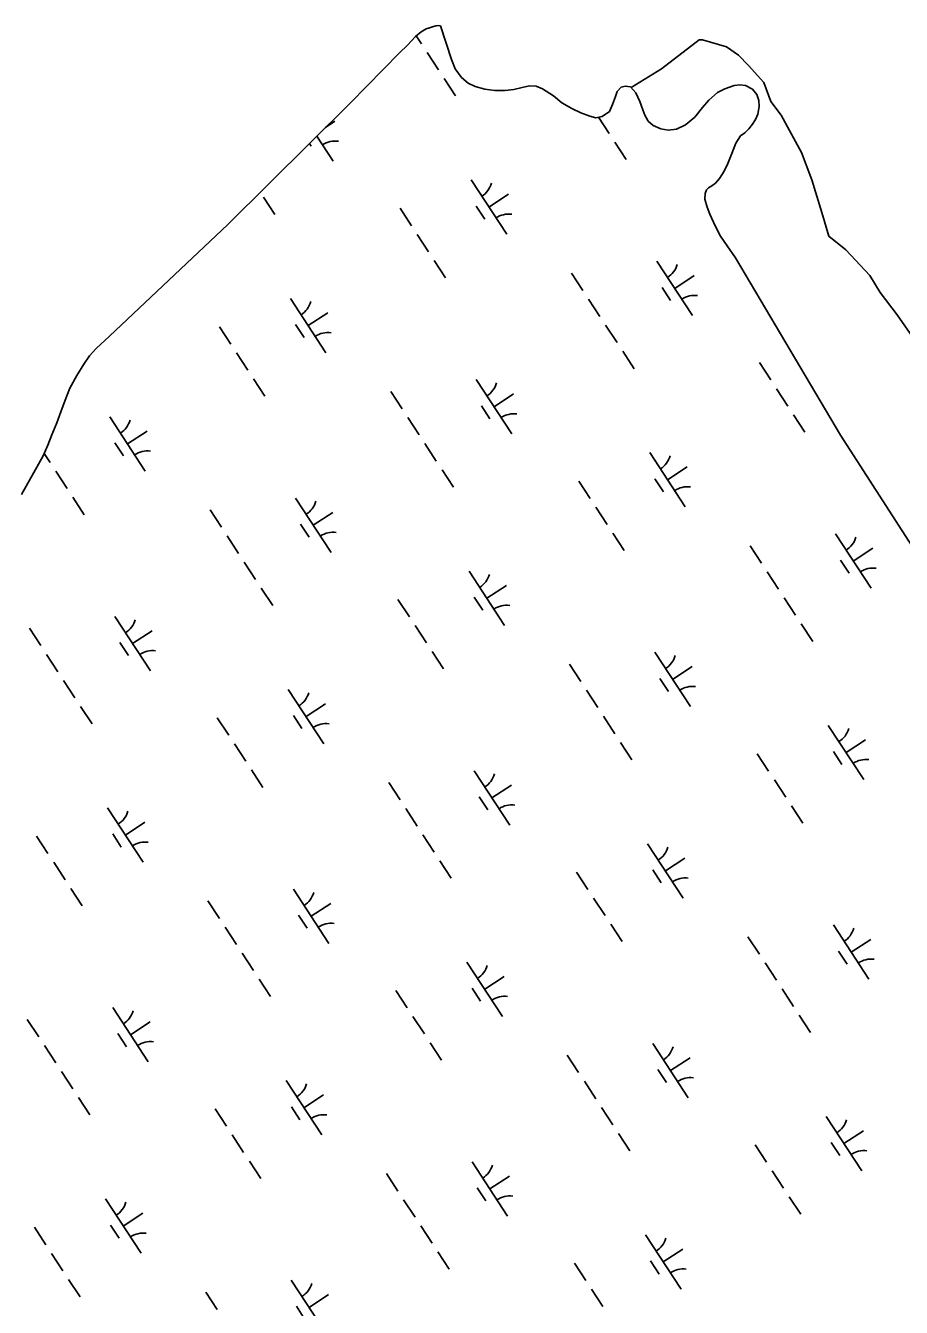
# Model space of a CAD drawing. Extents: x 3945642 to 3966284, y 206476 to 228921.
# Drawn here: x 3957385 to 3958060, y 213000 to 213987 of the extents above; entities that cross this region are included whole.
import ezdxf

# ---------------------------------------------------------------- set-up
doc = ezdxf.new("R2010")
doc.units = 0
for name, color, linetype in [('V-RIVR-EDGE', 7, 'Continuous'), ('V-TOPO-SHOR', 7, 'Continuous'), ('V-WETL-SWMP', 7, 'Continuous')]:
    doc.layers.add(name, color=color, linetype=linetype)

msp = doc.modelspace()

# ---------------------------------------------------------------- linework, layer by layer
at = {"layer": 'V-RIVR-EDGE'}
msp.add_lwpolyline([(3957851.57, 213939.43), (3957875.01, 213953.75), (3957903.92, 213976.09), (3957906.55, 213976.09), (3957924.94, 213970.84), (3957934.14, 213964.27), (3957942.03, 213956.38), (3957953.86, 213943.24), (3957959.11, 213928.78), (3957967, 213918.27), (3957973.57, 213906.44), (3957982.77, 213889.36), (3957990.65, 213868.33), (3957998.54, 213843.36), (3958003.79, 213824.96), (3958016.94, 213814.45), (3958035.33, 213794.74), (3958043.22, 213781.6), (3958056.36, 213764.51), (3958068.19, 213747.43)], dxfattribs=at)
at = {"layer": 'V-TOPO-SHOR'}
msp.add_lwpolyline([(3957704.72, 213986.92), (3957703.01, 213987.1), (3957701.3, 213986.85), (3957698.64, 213986.27), (3957696.41, 213985.47), (3957693.76, 213984.57), (3957689.96, 213982.25), (3957685.65, 213978.85), (3957679.37, 213972.11), (3957673.29, 213966.22), (3957635.36, 213927.76), (3957541.05, 213833.92), (3957449.88, 213748.16), (3957439.6, 213738.56), (3957434.37, 213732.8), (3957430.01, 213726.41), (3957424.73, 213717.65), (3957419.37, 213707.93), (3957415.81, 213698.88), (3957412.46, 213689.84), (3957409.42, 213681.45), (3957405.54, 213672.08), (3957402.38, 213664.11), (3957398.7, 213655.82), (3957382.19, 213626.22)], dxfattribs=at)
at = {"layer": 'V-WETL-SWMP'}
for p, q in [((3957679.37, 213972.11), (3957685.65, 213978.85)), ((3957685.65, 213978.85), (3957689.96, 213982.25)), ((3957686.04, 213979.16), (3957690.02, 213973.09)), ((3957689.96, 213982.25), (3957693.76, 213984.57)), ((3957693.76, 213984.57), (3957696.41, 213985.47)), ((3957696.41, 213985.47), (3957698.64, 213986.27)), ((3957698.64, 213986.27), (3957701.3, 213986.85)), ((3957701.3, 213986.85), (3957703, 213987.1)), ((3957703, 213987.1), (3957704.72, 213986.92)), ((3957704.72, 213986.92), (3957713.35, 213960.91)), ((3957673.29, 213966.22), (3957679.37, 213972.11)), ((3957635.36, 213927.76), (3957673.29, 213966.22)), ((3957694.4, 213966.39), (3957703.17, 213953.01)), ((3957713.35, 213960.91), (3957715.94, 213953.91)), ((3957715.94, 213953.91), (3957720.99, 213947.07)), ((3957707.55, 213946.32), (3957716.32, 213932.94)), ((3957720.99, 213947.07), (3957726.1, 213942.79)), ((3957726.1, 213942.79), (3957731.48, 213940.33)), ((3957731.48, 213940.33), (3957739.01, 213938.12)), ((3957761.23, 213938.03), (3957767.61, 213939.54)), ((3957767.61, 213939.54), (3957773.36, 213940.83)), ((3957773.36, 213940.83), (3957778.49, 213940.39)), ((3957778.49, 213940.39), (3957783.34, 213938.56)), ((3957783.34, 213938.56), (3957791.67, 213932.96)), ((3957840.86, 213936.49), (3957844, 213939.65)), ((3957844, 213939.65), (3957847.08, 213940.56)), ((3957847.08, 213940.56), (3957851.15, 213939.89)), ((3957851.15, 213939.89), (3957855.3, 213935.27)), ((3957918.12, 213935.65), (3957923.83, 213938.43)), ((3957923.83, 213938.43), (3957930.83, 213940.92)), ((3957930.83, 213940.92), (3957935.2, 213941.65)), ((3957935.2, 213941.65), (3957939.7, 213940.99)), ((3957939.7, 213940.99), (3957945.1, 213938.1)), ((3957739.01, 213938.12), (3957746.72, 213937.21)), ((3957746.72, 213937.21), (3957754.52, 213937.15)), ((3957754.52, 213937.15), (3957761.23, 213938.03)), ((3957791.67, 213932.96), (3957798.19, 213927.64)), ((3957837.31, 213926.38), (3957839.54, 213932.51)), ((3957839.54, 213932.51), (3957840.86, 213936.49)), ((3957855.3, 213935.27), (3957858.32, 213928.6)), ((3957858.32, 213928.6), (3957860.58, 213922.24)), ((3957906.59, 213924.1), (3957911.5, 213929.64)), ((3957911.5, 213929.64), (3957918.12, 213935.65)), ((3957945.1, 213938.1), (3957948.27, 213934.21)), ((3957948.27, 213934.21), (3957949.86, 213929.54)), ((3957949.86, 213929.54), (3957950.16, 213924.95)), ((3957541.05, 213833.92), (3957635.36, 213927.76)), ((3957798.19, 213927.64), (3957805.96, 213923.41)), ((3957805.96, 213923.41), (3957812.87, 213919.91)), ((3957812.87, 213919.91), (3957819.65, 213917.48)), ((3957829.16, 213917.24), (3957834.85, 213921.09)), ((3957834.85, 213921.09), (3957837.31, 213926.38)), ((3957860.58, 213922.24), (3957862.16, 213918.1)), ((3957900.54, 213916.72), (3957906.59, 213924.1)), ((3957949.1, 213919.06), (3957947.37, 213914.86)), ((3957950.16, 213924.95), (3957949.1, 213919.06)), ((3957616.16, 213908.66), (3957623.51, 213913.47)), ((3957819.65, 213917.48), (3957824.27, 213916.08)), ((3957824.27, 213916.08), (3957829.16, 213917.24)), ((3957826.53, 213916.62), (3957834.7, 213904.15)), ((3957862.16, 213918.1), (3957864.81, 213913.45)), ((3957864.81, 213913.45), (3957868.61, 213910.32)), ((3957868.61, 213910.32), (3957874.43, 213907.76)), ((3957886.4, 213907.46), (3957893.39, 213910.81)), ((3957893.39, 213910.81), (3957900.54, 213916.72)), ((3957945.09, 213911.18), (3957942.27, 213907.7)), ((3957947.37, 213914.86), (3957945.09, 213911.18)), ((3957609.49, 213902.02), (3957622.15, 213882.69)), ((3957874.43, 213907.76), (3957880.12, 213906.59)), ((3957880.12, 213906.59), (3957886.4, 213907.46)), ((3957935.87, 213902.24), (3957932.13, 213896.71)), ((3957939.02, 213904.65), (3957935.87, 213902.24)), ((3957942.27, 213907.7), (3957939.02, 213904.65)), ((3957603.91, 213896.46), (3957605.29, 213894.36)), ((3957839.09, 213897.46), (3957847.86, 213884.07)), ((3957932.13, 213896.71), (3957929.08, 213888.64)), ((3957926.03, 213880.89), (3957923.15, 213874.96)), ((3957929.08, 213888.64), (3957926.03, 213880.89)), ((3957919.63, 213869.44), (3957916.6, 213865.86)), ((3957923.15, 213874.96), (3957919.63, 213869.44)), ((3957728.34, 213868.29), (3957755.74, 213826.47)), ((3957909.65, 213860.7), (3957908.53, 213857.79)), ((3957911.22, 213862.33), (3957909.65, 213860.7)), ((3957913.65, 213863.66), (3957911.22, 213862.33)), ((3957916.6, 213865.86), (3957913.65, 213863.66)), ((3957568.41, 213855.17), (3957577.18, 213841.78)), ((3957742.04, 213847.38), (3957757.09, 213857.24)), ((3957908.53, 213857.79), (3957908.19, 213853.62)), ((3957908.19, 213853.62), (3957910.13, 213847.24)), ((3957673.65, 213846.46), (3957682.41, 213833.07)), ((3957732.3, 213848.17), (3957738.87, 213838.13)), ((3957910.13, 213847.24), (3957912.26, 213841.84)), ((3957912.26, 213841.84), (3957916.28, 213833.05)), ((3957449.88, 213748.16), (3957541.05, 213833.92)), ((3957916.28, 213833.05), (3957920.5, 213825.01)), ((3957686.8, 213826.38), (3957695.56, 213813)), ((3957920.5, 213825.01), (3957925.56, 213817.63)), ((3957925.56, 213817.63), (3957932.04, 213808.46)), ((3957699.95, 213806.3), (3957708.72, 213792.92)), ((3957871.41, 213805.75), (3957898.81, 213763.93)), ((3957932.04, 213808.46), (3958012.71, 213671.8)), ((3957805.62, 213796.63), (3957814.38, 213783.24)), ((3957885.11, 213784.84), (3957900.17, 213794.7)), ((3957875.37, 213785.63), (3957881.94, 213775.59)), ((3957589.2, 213777.14), (3957616.6, 213735.32)), ((3957818.77, 213776.55), (3957827.54, 213763.17)), ((3957602.9, 213756.23), (3957617.95, 213766.09)), ((3957534.51, 213755.3), (3957543.27, 213741.92)), ((3957593.16, 213757.02), (3957599.73, 213746.98)), ((3957831.92, 213756.48), (3957840.69, 213743.09)), ((3957439.6, 213738.56), (3957449.88, 213748.16)), ((3957430.01, 213726.41), (3957434.37, 213732.8)), ((3957434.37, 213732.8), (3957439.6, 213738.56)), ((3957547.66, 213735.23), (3957556.43, 213721.84)), ((3957845.07, 213736.4), (3957853.84, 213723.02)), ((3957424.73, 213717.65), (3957430.01, 213726.41)), ((3957950.3, 213727.69), (3957959.07, 213714.3)), ((3957419.37, 213707.93), (3957424.73, 213717.65)), ((3957560.81, 213715.15), (3957569.58, 213701.77)), ((3957732.27, 213714.6), (3957759.67, 213672.78)), ((3957415.81, 213698.89), (3957419.37, 213707.93)), ((3957666.48, 213705.48), (3957675.25, 213692.09)), ((3957745.97, 213693.69), (3957761.03, 213703.55)), ((3957963.46, 213707.61), (3957972.22, 213694.23)), ((3957412.46, 213689.85), (3957415.81, 213698.89)), ((3957736.23, 213694.48), (3957742.81, 213684.44)), ((3957409.42, 213681.45), (3957412.46, 213689.85)), ((3957450.06, 213685.99), (3957477.46, 213644.17)), ((3957679.63, 213685.4), (3957688.4, 213672.02)), ((3957976.61, 213687.54), (3957985.38, 213674.15)), ((3957402.39, 213664.11), (3957405.54, 213672.08)), ((3957405.54, 213672.08), (3957409.42, 213681.45)), ((3957463.76, 213665.08), (3957478.82, 213674.94)), ((3957398.7, 213655.82), (3957402.39, 213664.11)), ((3957454.02, 213665.87), (3957460.59, 213655.83)), ((3957692.78, 213665.32), (3957701.55, 213651.94)), ((3958012.71, 213671.8), (3958072.76, 213578.63)), ((3957382.19, 213626.22), (3957398.7, 213655.82)), ((3957399.56, 213657.75), (3957404.14, 213650.77)), ((3957865.86, 213658.37), (3957893.26, 213616.55)), ((3957408.52, 213644.08), (3957417.29, 213630.69)), ((3957705.93, 213645.25), (3957714.7, 213631.86)), ((3957879.56, 213637.46), (3957894.61, 213647.33)), ((3957811.17, 213636.54), (3957819.93, 213623.15)), ((3957869.82, 213638.25), (3957876.39, 213628.21)), ((3957421.67, 213624), (3957430.44, 213610.62)), ((3957593.13, 213623.45), (3957620.53, 213581.62)), ((3957527.34, 213614.32), (3957536.11, 213600.94)), ((3957824.32, 213616.46), (3957833.09, 213603.08)), ((3957597.09, 213603.33), (3957603.67, 213593.29)), ((3957606.83, 213602.54), (3957621.89, 213612.4)), ((3957540.49, 213594.25), (3957549.26, 213580.86)), ((3957837.47, 213596.38), (3957846.24, 213583)), ((3958008.93, 213595.83), (3958036.33, 213554.01)), ((3957943.14, 213586.71), (3957951.91, 213573.32)), ((3958022.63, 213574.92), (3958037.69, 213584.78)), ((3957553.64, 213574.17), (3957562.41, 213560.79)), ((3958012.89, 213575.71), (3958019.46, 213565.67)), ((3957726.72, 213567.22), (3957754.12, 213525.4)), ((3957956.29, 213566.63), (3957965.06, 213553.25)), ((3957566.79, 213554.1), (3957575.56, 213540.71)), ((3957740.42, 213546.31), (3957755.48, 213556.17)), ((3957672.03, 213545.38), (3957680.79, 213532)), ((3957730.68, 213547.1), (3957737.25, 213537.06)), ((3957969.44, 213546.56), (3957978.21, 213533.17)), ((3957453.99, 213532.3), (3957481.39, 213490.47)), ((3957685.18, 213525.31), (3957693.95, 213511.93)), ((3957982.59, 213526.48), (3957991.36, 213513.1)), ((3957388.2, 213523.17), (3957396.97, 213509.79)), ((3957467.69, 213511.38), (3957482.75, 213521.25)), ((3957457.95, 213512.18), (3957464.53, 213502.14)), ((3957698.33, 213505.23), (3957707.1, 213491.85)), ((3957869.79, 213504.68), (3957897.19, 213462.86)), ((3957401.35, 213503.1), (3957410.12, 213489.71)), ((3957804, 213495.56), (3957812.77, 213482.17)), ((3957873.75, 213484.56), (3957880.33, 213474.52)), ((3957883.49, 213483.77), (3957898.55, 213493.63)), ((3957414.5, 213483.02), (3957423.27, 213469.64)), ((3957587.58, 213476.07), (3957614.98, 213434.25)), ((3957817.15, 213475.48), (3957825.92, 213462.1)), ((3957601.28, 213455.16), (3957616.34, 213465.02)), ((3957427.66, 213462.95), (3957436.42, 213449.56)), ((3957591.54, 213455.95), (3957598.11, 213445.91)), ((3957830.3, 213455.41), (3957839.07, 213442.02)), ((3957532.89, 213454.23), (3957541.66, 213440.85)), ((3958003.38, 213448.45), (3958030.78, 213406.63)), ((3957843.45, 213435.33), (3957852.22, 213421.95)), ((3958017.08, 213427.54), (3958032.13, 213437.41)), ((3957546.04, 213434.16), (3957554.81, 213420.77)), ((3957948.69, 213426.62), (3957957.45, 213413.23)), ((3958007.34, 213428.33), (3958013.91, 213418.3)), ((3957559.19, 213414.08), (3957567.96, 213400.7)), ((3957730.65, 213413.53), (3957758.05, 213371.71)), ((3957961.84, 213406.54), (3957970.61, 213393.16)), ((3957664.86, 213404.41), (3957673.63, 213391.02)), ((3957744.35, 213392.62), (3957759.41, 213402.48)), ((3957734.61, 213393.41), (3957741.19, 213383.37)), ((3957974.99, 213386.47), (3957983.76, 213373.08)), ((3957448.44, 213384.92), (3957475.84, 213343.1)), ((3957678.01, 213384.33), (3957686.78, 213370.95)), ((3957462.14, 213364.01), (3957477.2, 213373.87)), ((3957393.75, 213363.08), (3957402.52, 213349.7)), ((3957452.4, 213364.8), (3957458.98, 213354.76)), ((3957691.16, 213364.25), (3957699.93, 213350.87)), ((3957864.24, 213357.3), (3957891.64, 213315.48)), ((3957877.94, 213336.39), (3957893, 213346.25)), ((3957406.9, 213343.01), (3957415.67, 213329.62)), ((3957704.32, 213344.18), (3957713.08, 213330.79)), ((3957868.2, 213337.18), (3957874.77, 213327.14)), ((3957809.55, 213335.47), (3957818.32, 213322.08)), ((3957420.05, 213322.93), (3957428.82, 213309.55)), ((3957591.51, 213322.38), (3957618.91, 213280.55)), ((3957525.72, 213313.25), (3957534.49, 213299.87)), ((3957605.21, 213301.47), (3957620.27, 213311.33)), ((3957822.7, 213315.39), (3957831.47, 213302.01)), ((3957595.47, 213302.26), (3957602.05, 213292.22)), ((3957538.87, 213293.18), (3957547.64, 213279.79)), ((3957835.85, 213295.31), (3957844.62, 213281.93)), ((3958007.31, 213294.76), (3958034.71, 213252.94)), ((3957941.52, 213285.64), (3957950.29, 213272.25)), ((3958021.01, 213273.85), (3958036.07, 213283.71)), ((3957552.02, 213273.1), (3957560.79, 213259.72)), ((3958011.27, 213274.64), (3958017.85, 213264.6)), ((3957725.1, 213266.15), (3957752.5, 213224.33)), ((3957954.67, 213265.56), (3957963.44, 213252.18)), ((3957565.18, 213253.03), (3957573.94, 213239.64)), ((3957738.8, 213245.24), (3957753.86, 213255.1)), ((3957670.41, 213244.31), (3957679.18, 213230.93)), ((3957729.06, 213246.03), (3957735.63, 213235.99)), ((3957967.82, 213245.49), (3957976.59, 213232.1)), ((3957452.38, 213231.23), (3957479.78, 213189.4)), ((3957386.58, 213222.1), (3957395.35, 213208.72)), ((3957466.08, 213210.31), (3957481.13, 213220.18)), ((3957683.56, 213224.24), (3957692.33, 213210.85)), ((3957980.97, 213225.41), (3957989.74, 213212.03)), ((3957456.33, 213211.11), (3957462.91, 213201.07)), ((3957399.73, 213202.03), (3957408.5, 213188.64)), ((3957696.71, 213204.16), (3957705.48, 213190.78)), ((3957868.17, 213203.61), (3957895.57, 213161.79)), ((3957802.38, 213194.49), (3957811.15, 213181.1)), ((3957881.87, 213182.7), (3957896.93, 213192.56)), ((3957412.89, 213181.95), (3957421.65, 213168.57)), ((3957872.13, 213183.49), (3957878.71, 213173.45)), ((3957585.96, 213175), (3957613.36, 213133.18)), ((3957815.53, 213174.41), (3957824.3, 213161.03)), ((3957426.04, 213161.88), (3957434.81, 213148.49)), ((3957599.66, 213154.09), (3957614.72, 213163.95)), ((3957531.27, 213153.16), (3957540.04, 213139.78)), ((3957589.92, 213154.88), (3957596.5, 213144.84)), ((3957828.68, 213154.33), (3957837.45, 213140.95)), ((3958001.76, 213147.38), (3958029.16, 213105.56)), ((3957544.42, 213133.09), (3957553.19, 213119.7)), ((3957841.84, 213134.26), (3957850.6, 213120.88)), ((3958015.46, 213126.47), (3958030.52, 213136.34)), ((3957947.07, 213125.55), (3957955.84, 213112.16)), ((3958005.72, 213127.26), (3958012.29, 213117.23)), ((3957557.57, 213113.01), (3957566.34, 213099.63)), ((3957729.04, 213112.46), (3957756.43, 213070.63)), ((3957663.24, 213103.33), (3957672.01, 213089.95)), ((3957742.74, 213091.55), (3957757.79, 213101.41)), ((3957960.22, 213105.47), (3957968.99, 213092.09)), ((3957732.99, 213092.34), (3957739.57, 213082.3)), ((3957446.82, 213083.85), (3957474.22, 213042.02)), ((3957676.39, 213083.26), (3957685.16, 213069.88)), ((3957973.37, 213085.4), (3957982.14, 213072.01)), ((3957460.52, 213062.94), (3957475.58, 213072.8)), ((3957392.13, 213062.01), (3957400.9, 213048.63)), ((3957450.78, 213063.73), (3957457.36, 213053.69)), ((3957689.55, 213063.18), (3957698.31, 213049.8)), ((3957862.62, 213056.23), (3957890.02, 213014.41)), ((3957405.28, 213041.94), (3957414.05, 213028.55)), ((3957702.7, 213043.11), (3957711.46, 213029.72)), ((3957876.32, 213035.32), (3957891.38, 213045.18)), ((3957807.93, 213034.4), (3957816.7, 213021.01)), ((3957866.58, 213036.11), (3957873.15, 213026.07)), ((3957418.43, 213021.86), (3957427.2, 213008.48)), ((3957589.9, 213021.31), (3957617.3, 212979.48)), ((3957524.1, 213012.18), (3957532.87, 212998.8)), ((3957821.08, 213014.32), (3957829.85, 213000.94)), ((3957593.85, 213001.19), (3957600.43, 212991.15)), ((3957603.6, 213000.4), (3957618.65, 213010.26))]:
    msp.add_line(p, q, dxfattribs=at)
for centre, start, end in [((3957623.79, 213880.63), 82.45745, 124.00111), ((3957727.1, 213870.62), 302.45745, 344.00111), ((3957757.37, 213824.41), 82.45745, 124.00111), ((3957870.17, 213808.07), 302.45745, 344.00111), ((3957587.96, 213779.46), 302.45745, 344.00111), ((3957900.45, 213761.86), 82.45745, 124.00111), ((3957618.23, 213733.25), 82.45745, 124.00111), ((3957731.03, 213716.92), 302.45745, 344.00111), ((3957448.82, 213688.31), 302.45745, 344.00111), ((3957761.31, 213670.71), 82.45745, 124.00111), ((3957479.09, 213642.1), 82.45745, 124.00111), ((3957864.62, 213660.7), 302.45745, 344.00111), ((3957894.89, 213614.49), 82.45745, 124.00111), ((3957591.9, 213625.77), 302.45745, 344.00111), ((3957622.17, 213579.56), 82.45745, 124.00111), ((3958007.69, 213598.16), 302.45745, 344.00111), ((3957725.48, 213569.55), 302.45745, 344.00111), ((3958037.97, 213551.95), 82.45745, 124.00111), ((3957755.75, 213523.34), 82.45745, 124.00111), ((3957452.76, 213534.62), 302.45745, 344.00111), ((3957483.03, 213488.41), 82.45745, 124.00111), ((3957868.55, 213507), 302.45745, 344.00111), ((3957898.83, 213460.79), 82.45745, 124.00111), ((3957586.34, 213478.39), 302.45745, 344.00111), ((3957616.61, 213432.18), 82.45745, 124.00111), ((3958002.14, 213450.78), 302.45745, 344.00111), ((3958032.41, 213404.57), 82.45745, 124.00111), ((3957729.42, 213415.85), 302.45745, 344.00111), ((3957759.69, 213369.64), 82.45745, 124.00111), ((3957447.2, 213387.24), 302.45745, 344.00111), ((3957477.48, 213341.03), 82.45745, 124.00111), ((3957863, 213359.63), 302.45745, 344.00111), ((3957893.27, 213313.42), 82.45745, 124.00111), ((3957590.28, 213324.7), 302.45745, 344.00111), ((3957620.55, 213278.49), 82.45745, 124.00111), ((3958006.07, 213297.08), 302.45745, 344.00111), ((3958036.35, 213250.87), 82.45745, 124.00111), ((3957723.86, 213268.47), 302.45745, 344.00111), ((3957754.14, 213222.26), 82.45745, 124.00111), ((3957451.14, 213233.55), 302.45745, 344.00111), ((3957481.41, 213187.34), 82.45745, 124.00111), ((3957866.94, 213205.93), 302.45745, 344.00111), ((3957584.72, 213177.32), 302.45745, 344.00111), ((3957897.21, 213159.72), 82.45745, 124.00111), ((3957615, 213131.11), 82.45745, 124.00111), ((3958000.52, 213149.71), 302.45745, 344.00111), ((3958030.79, 213103.5), 82.45745, 124.00111), ((3957727.8, 213114.78), 302.45745, 344.00111), ((3957445.59, 213086.17), 302.45745, 344.00111), ((3957758.07, 213068.57), 82.45745, 124.00111), ((3957475.86, 213039.96), 82.45745, 124.00111), ((3957861.38, 213058.56), 302.45745, 344.00111), ((3957891.66, 213012.35), 82.45745, 124.00111), ((3957588.66, 213023.63), 302.45745, 344.00111)]:
    msp.add_arc(centre, 17.62, start, end, dxfattribs=at)

doc.saveas('drawing.dxf')
